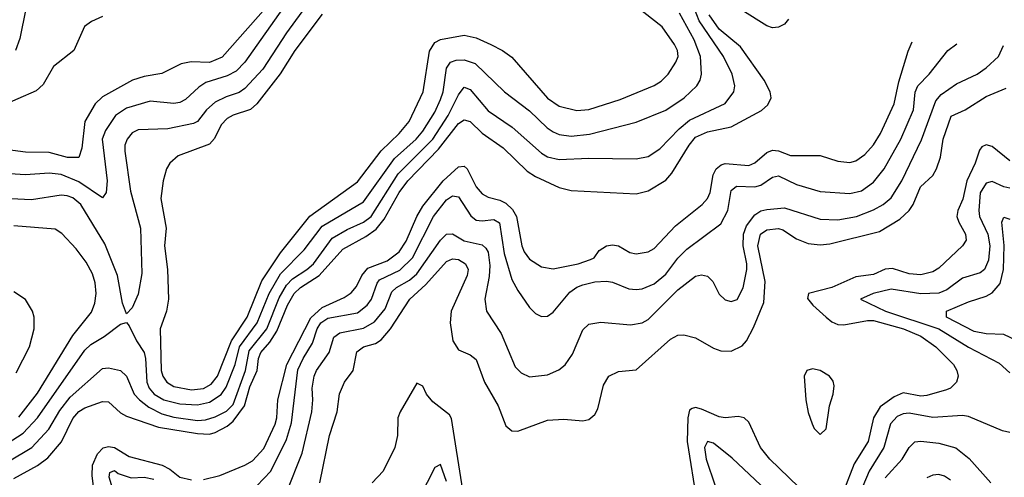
# Model space of a CAD drawing. Header units: inches. Extents: x 884549 to 1028252, y 526810 to 653624.
# Tile 659 of 1056: x 994010 to 997331, y 553529 to 555074. Entities that reach past the tile are written whole.
import ezdxf

# ---------------------------------------------------------------- set-up
doc = ezdxf.new("R2010")
doc.units = ezdxf.units.IN
doc.header["$MEASUREMENT"] = 0
doc.layers.add('A9595', color=7, linetype='Continuous')

msp = doc.modelspace()

# ---------------------------------------------------------------- linework, layer by layer
at = {"layer": 'A9595', "color": 5}
for points, elevation in [([(994010, 555397.8), (994050, 555405.1), (994110, 555398.9), (994210, 555377.3), (994233.4, 555370), (994308, 555330), (994288.7, 555311.3), (994250, 555305), (994190, 555287.4), (994130, 555283.5), (994090, 555269.5), (994075.8, 555250), (994057.3, 555182.7), (994030.5, 555110), (994010.3, 555010), (993995.6, 554970)], 2260), ([(994927, 555213), (994692.8, 554947.2), (994650, 554929.5), (994588.7, 554931.3), (994555.2, 554924.8), (994490, 554892.5), (994430, 554882), (994390.8, 554869.2), (994290, 554813.2), (994264.7, 554790), (994230.1, 554730), (994220.3, 554639.7), (994210, 554608.2), (994171.1, 554608.9), (994110, 554625.8), (994030, 554626.5), (993970, 554634.7)], 2320), ([(994910.7, 555130), (994770, 554930), (994740, 554900), (994710, 554884.5), (994638.2, 554861.8), (994614.2, 554845.8), (994570, 554804.9), (994550, 554794), (994530, 554790.4), (994450, 554799), (994370, 554775.1), (994333.6, 554750), (994299.9, 554700.1), (994288.8, 554670), (994305.2, 554530), (994302, 554490), (994290, 554472), (994210, 554526.1), (994150, 554550.8), (994110, 554556), (994030, 554550.3), (993870, 554560.1)], 2340), ([(994983.4, 555130), (994910.3, 555029.7), (994830, 554907.1), (994770, 554841.9), (994750, 554828.5), (994706.3, 554813.7), (994670, 554794.9), (994640.1, 554770), (994610, 554730.4), (994596.7, 554723.3), (994510, 554705.7), (994410, 554702), (994390, 554692.2), (994373.2, 554670), (994365, 554650), (994364.5, 554630), (994384.5, 554495.5), (994417.4, 554370), (994422.8, 554217.2), (994410, 554147.3), (994390, 554101.6), (994370, 554081.2), (994357.3, 554117.3), (994339.9, 554210), (994296.9, 554316.9), (994216.4, 554450), (994190, 554472.7), (994170, 554479.3), (994150, 554481.3), (994050, 554465.9), (993910, 554471.9)], 2360), ([(995030, 555092.9), (994938.4, 554970), (994888.4, 554891.6), (994810, 554789.3), (994789.2, 554770.8), (994730, 554751.5), (994710, 554739.9), (994690, 554718.8), (994667.8, 554672.2), (994650, 554653.4), (994545.2, 554614.8), (994516.9, 554590), (994505.3, 554570), (994494.5, 554530), (994486.2, 554470), (994503.9, 554370), (994499.2, 554310), (994508.3, 554230), (994511.7, 554130), (994505.4, 554090), (994483.9, 554030), (994487.6, 553890), (994492.6, 553870), (994506.3, 553850), (994530, 553835.7), (994590, 553824.6), (994630, 553828.3), (994656.5, 553843.5), (994677.2, 553870), (994724.4, 553990), (994777, 554070), (994827.4, 554192.6), (994890, 554287.3), (994989.1, 554410.9), (995150, 554526.8), (995229, 554631), (995290.3, 554690), (995324.5, 554730), (995371.6, 554830), (995392.7, 554967.3), (995410, 554996.4), (995430, 555006.6), (995510, 555021.6), (995550, 555012.8), (995599.2, 554990), (995638.6, 554970), (995670, 554947.3), (995790, 554808.6), (995830, 554782.1), (995890, 554767), (995930, 554771), (996035.6, 554804.4), (996150, 554851.9), (996173.8, 554866.2), (996197, 554890), (996223.2, 554930), (996231, 554950), (996229.2, 554970), (996219.4, 554990), (996177.7, 555050), (996090, 555118.2)], 2380), ([(994290, 555085), (994252.2, 555067.8), (994229.1, 555050.9), (994192.5, 554970), (994124.5, 554915.5), (994090, 554855.6), (994066.4, 554833.6), (993940.7, 554779.3)], 2280), ([(993948.9, 553631.1), (994022.5, 553677.5), (994070.3, 553729.7), (994230, 553957.7), (994250, 553977.6), (994295.5, 554004.5), (994350, 554046.3), (994370, 554051.3), (994380, 554040), (994403.8, 553990), (994429.7, 553950), (994434.8, 553930), (994439, 553850), (994447.2, 553830), (994464.4, 553810), (994496.8, 553790), (994550, 553777.2), (994610, 553773.9), (994650, 553782.6), (994690, 553808.6), (994706.2, 553833.8), (994736.7, 553910), (994752.1, 553970), (994810.8, 554050), (994851.2, 554150), (994890, 554216), (994970, 554296.5), (995030, 554377), (995170, 554459.5), (995274.8, 554605.2), (995347.5, 554670), (995370, 554697.2), (995410, 554761.7), (995430, 554803.9), (995438.8, 554830), (995450, 554910), (995463.8, 554930), (995482.7, 554937.3), (995510, 554938.7), (995546.4, 554926.4), (995645.1, 554830), (995730, 554766.5), (995789.3, 554709.3), (995810, 554695.1), (995830, 554686.4), (995870, 554680.8), (995932.6, 554687.4), (996090, 554727.6), (996190, 554768.6), (996251.2, 554810), (996294.1, 554850), (996305.8, 554870), (996310.4, 554890), (996306.7, 554950), (996285.4, 555005.4), (996235.3, 555095.3)], 2360), ([(993970, 553580.9), (994050.8, 553629.2), (994108.3, 553691.7), (994146, 553754), (994180.6, 553799.4), (994290, 553896.6), (994310, 553898.1), (994350.2, 553890), (994370, 553870.2), (994396.6, 553810), (994414, 553790), (994446.3, 553766.3), (994490, 553743.4), (994530, 553731.8), (994610, 553720.4), (994637.3, 553722.7), (994670, 553733), (994707.6, 553752.4), (994730, 553774.6), (994771.6, 553890), (994784.1, 553955.9), (994843.8, 554030), (994885.6, 554134.4), (994910, 554177.1), (994930, 554198.9), (994978.7, 554230), (995000.8, 554250), (995064.1, 554335.9), (995114.3, 554365.7), (995170, 554390.1), (995196, 554410), (995286.3, 554553.7), (995403.4, 554670), (995455.8, 554750), (995490, 554819.7), (995510, 554845.7), (995530, 554838), (995590, 554766.5), (995671.4, 554711.4), (995770, 554623.1), (995790.8, 554610.8), (995830, 554601.5), (995930, 554606.9), (996090, 554604.3), (996130, 554611.6), (996170, 554638.1), (996234.2, 554705.8), (996270, 554735), (996390, 554790.8), (996418.7, 554830), (996422, 554850), (996413.9, 554890), (996384.6, 554950), (996301.9, 555070), (996286.4, 555110)], 2340), ([(993990, 553525.5), (994070, 553568.5), (994104.9, 553595.1), (994151.1, 553648.9), (994190, 553727.5), (994210, 553750.8), (994230, 553763.5), (994290, 553785.2), (994310, 553783.8), (994350, 553746.9), (994370, 553735.7), (994478.4, 553698.4), (994610, 553676.9), (994650, 553675.2), (994670, 553679.8), (994710, 553702), (994730, 553718.6), (994768.7, 553770), (994786.1, 553833.9), (994811.8, 553890), (994815.7, 553930), (994823.7, 553950), (994854.4, 553985.6), (994877.3, 554022.7), (994913.5, 554110), (994936.4, 554150), (994957.4, 554170), (995020.5, 554210), (995100.3, 554299.7), (995178.1, 554341.9), (995213.1, 554366.9), (995239.8, 554400.2), (995290, 554490), (995319.2, 554530), (995422.7, 554637.3), (995490, 554723), (995510, 554736.3), (995530, 554730.6), (995570, 554690.5), (995640.9, 554640.9), (995722.5, 554562.5), (995750, 554544.9), (995830, 554507.7), (995870, 554497.3), (996090, 554485.8), (996130, 554495.8), (996190, 554532.5), (996210, 554555.9), (996268.4, 554650), (996290, 554676.9), (996330, 554695), (996410, 554712.5), (996512.4, 554767.6), (996534.1, 554785.9), (996545.4, 554810), (996542.1, 554830), (996521.8, 554870), (996441.8, 554981.8), (996370, 555042.4), (996335.9, 555090)], 2320), ([(996603.9, 555076.1), (996590, 555058.6), (996570, 555048.2), (996550, 555046.8), (996530, 555053), (996445.6, 555105.6)], 2280), ([(994630, 553522.1), (994685.3, 553534.7), (994770, 553569.7), (994795.2, 553584.8), (994833.6, 553626.4), (994871.8, 553708.2), (994877.4, 553730), (994881.4, 553790), (994910.9, 553910), (994992.3, 554067.7), (995030, 554102.7), (995104.2, 554135.8), (995128.2, 554151.8), (995146.8, 554173.2), (995164.6, 554210), (995185.1, 554234.9), (995250, 554260.1), (995289.8, 554290.2), (995313.4, 554326.6), (995350.2, 554410), (995370, 554444), (995439.1, 554530), (995490, 554577), (995510, 554578.8), (995520.1, 554570), (995549.4, 554510), (995570, 554486), (995590, 554474.6), (995630, 554464.5), (995650, 554454.1), (995672.7, 554432.7), (995686, 554410), (995703.8, 554310), (995711.8, 554290), (995730, 554265.5), (995770, 554239.8), (995810, 554233), (995894.3, 554250), (995935.5, 554264.5), (995948.2, 554270), (995965.3, 554294.7), (995990, 554310.8), (996010, 554313.6), (996030, 554310.2), (996068.2, 554288.2), (996090, 554283.4), (996129.7, 554290), (996150, 554301.8), (996221.8, 554378.2), (996311.9, 554450), (996329.9, 554470), (996339.2, 554490), (996349.5, 554550.5), (996358.9, 554570), (996376.5, 554583.5), (996390, 554588.5), (996470, 554581.6), (996490, 554590.1), (996530, 554625.8), (996550, 554633.7), (996570, 554630.7), (996610, 554615.1), (996710, 554615.9), (996770, 554596.4), (996810, 554591.9), (996830, 554597), (996861, 554619), (996890, 554651.6), (996913.8, 554690), (996959.7, 554790), (996975.6, 554864.4), (997007.4, 554967.4), (997020.4, 554999.2)], 2280), ([(994810, 553500.7), (994857.5, 553550), (994910, 553657.1), (994926.8, 553713.2), (994948.5, 553891.5), (994965.9, 553930), (994998.3, 553981.7), (995014.2, 554030), (995026.2, 554050), (995050, 554066.2), (995150, 554084.8), (995182.2, 554110), (995197.2, 554130), (995215.8, 554184.2), (995224.1, 554195.9), (995292.1, 554227.9), (995335.7, 554270), (995406.3, 554410), (995450, 554466.2), (995470, 554478.9), (995490, 554476.2), (995532.1, 554412.1), (995550, 554396.9), (995570, 554394.4), (995610, 554398.9), (995628.2, 554388.2), (995644.1, 554284.1), (995670, 554196.9), (995690, 554159.2), (995730, 554102.8), (995750, 554082.3), (995770, 554071.5), (995790, 554072.8), (995810, 554086.5), (995866.3, 554153.7), (995889.3, 554170.7), (995910, 554179.3), (995950, 554188.5), (995990, 554191.3), (996010, 554187.5), (996065.1, 554165.1), (996090, 554163.1), (996110, 554165.5), (996150, 554181.8), (996190, 554215.3), (996230, 554268.6), (996260.8, 554299.2), (996375.3, 554384.7), (996398.9, 554430), (996410, 554496.9), (996428.4, 554511.6), (996490.3, 554509.7), (996510, 554515.4), (996550, 554542.2), (996570, 554547), (996630, 554517.9), (996710, 554493.4), (996810, 554486.7), (996850, 554496.5), (996890, 554525.5), (996925.8, 554570), (996982.4, 554670), (997025.2, 554770), (997030.9, 554829.1), (997039.4, 554850), (997078.3, 554890), (997140.9, 554970), (997170.9, 554992.4)], 2260), ([(994910, 553478.2), (994963.6, 553610), (994995.3, 553750), (994999.1, 553790), (994996.4, 553830), (995003, 553870), (995011.8, 553890), (995054.6, 553950), (995070, 554002), (995090, 554016.6), (995170, 554032.6), (995206.5, 554053.5), (995242.5, 554097.5), (995265.1, 554154.9), (995281.2, 554170), (995325.6, 554194.4), (995350, 554215.6), (995430, 554329.1), (995450, 554350.1), (995470, 554351.4), (995510, 554326.8), (995570, 554314.1), (995582.6, 554302.6), (995590, 554289), (995595.8, 554244.2), (995593.6, 554206.4), (995579.6, 554130), (995584.3, 554090), (995634.4, 554014.4), (995682, 553902), (995701.5, 553881.5), (995730, 553868.6), (995790, 553874.8), (995828.3, 553891.7), (995850, 553908.3), (995875.4, 553944.6), (995910, 554026.3), (995930, 554046.2), (995970, 554052.6), (996070, 554043.6), (996110, 554050.1), (996130, 554061.7), (996230, 554162.2), (996290, 554208.3), (996310, 554212.8), (996330, 554207.7), (996347.7, 554190), (996370, 554147.1), (996390, 554128.4), (996410, 554122), (996430, 554129.1), (996450, 554168.8), (996463.4, 554230), (996463.4, 554250), (996450.2, 554310), (996452, 554350), (996462.3, 554377.7), (996490, 554415.1), (996510, 554428.2), (996530, 554433.2), (996590, 554438.4), (996710, 554400.9), (996770, 554398.1), (996832.6, 554410), (996890, 554432.2), (996922.3, 554450), (996950, 554472.4), (996986.1, 554530), (997052.3, 554667.7), (997100, 554800), (997118.7, 554821.3), (997170, 554857.3), (997239.3, 554890), (997270, 554910.8), (997311.2, 554950), (997328.7, 554986.2)], 2240), ([(995022.4, 553510), (995054.8, 553670), (995080.9, 553750), (995089.5, 553810.5), (995106.3, 553850), (995134.8, 553890), (995147.7, 553952.3), (995169.8, 553970), (995210, 553980.7), (995230, 553993.5), (995260.9, 554030), (995325.9, 554130), (995380.3, 554179.7), (995450, 554257.4), (995470, 554266.6), (995490, 554263.8), (995513.5, 554250), (995523.3, 554230), (995519.9, 554210), (995465.7, 554090), (995462.5, 554050), (995471.2, 553990), (995490, 553959.3), (995530, 553942.5), (995550, 553926.9), (995578.6, 553850), (995624.1, 553770), (995650, 553703), (995670, 553686), (995690, 553685.2), (995790, 553721.6), (995845.6, 553725.6), (995910, 553719.6), (995930, 553724.6), (995950, 553741.3), (995960.2, 553759.8), (995979.4, 553840.6), (995996.9, 553870), (996030, 553886.7), (996090, 553892), (996204.9, 553995.1), (996230, 554009.4), (996250, 554010.2), (996290, 553999.3), (996350, 553965.4), (996375.7, 553955.7), (996410, 553954.8), (996446.7, 553973.3), (996461.6, 553990), (996485.7, 554034.3), (996520.6, 554119.4), (996524.4, 554190), (996500.1, 554310), (996509.2, 554350), (996530, 554364.6), (996570, 554368.5), (996584.5, 554364.5), (996630, 554333.7), (996670, 554318.5), (996710, 554313.5), (996743.2, 554316.8), (996910, 554358.6), (996979.3, 554400.7), (997010.8, 554429.2), (997024.1, 554450), (997049.1, 554510), (997090, 554547.8), (997102.3, 554570), (997115.9, 554610), (997124.9, 554670), (997151.9, 554748.1), (997199.2, 554770), (997270, 554814.8), (997337.2, 554842.8)], 2220), ([(997350, 554596.9), (997290, 554645.2), (997270, 554651.8), (997255.9, 554644.1), (997247.1, 554632.9), (997233.4, 554590), (997204.9, 554530), (997191.6, 554468.4), (997174.2, 554430), (997171.6, 554410), (997177.7, 554390), (997200.5, 554350), (997202.4, 554330), (997189.8, 554310), (997110, 554235.4), (997090, 554222.3), (997050, 554212.5), (997010, 554216.1), (996954.3, 554234.3), (996930, 554231.1), (996890, 554213.5), (996830, 554205.3), (996750, 554169.7), (996671.2, 554150), (996667.9, 554132.1), (996685.7, 554110), (996730.8, 554070), (996750, 554053.8), (996770, 554044.8), (996790, 554043.4), (996870, 554058.3), (996890, 554057.8), (996991.3, 554030), (997050, 554005.8), (997099.9, 553970), (997160.2, 553910), (997171.4, 553890), (997175.3, 553870), (997169.8, 553850), (997149.9, 553830.1), (997136.2, 553823.8), (997070, 553804.7), (997050, 553802.8), (996990, 553814.2), (996959.5, 553800.5), (996912.6, 553767.4), (996889.9, 553730), (996872.6, 553650), (996825.3, 553574.7), (996790, 553484.5)], 2180), ([(997350, 554505.4), (997330, 554509.1), (997290, 554528), (997270, 554522.2), (997250.2, 554489.8), (997245.2, 554430), (997247.9, 554410), (997275.8, 554350), (997282.9, 554310), (997278.1, 554261.9), (997264.1, 554230), (997250, 554218.8), (997190, 554201.8), (997137.7, 554162.3), (997110, 554150.1), (997050, 554148), (996950, 554164), (996888.5, 554150), (996846.3, 554130), (996931, 554090), (997110.5, 554030.5), (997210, 553968.8), (997314.2, 553914.2), (997350, 553881.4)], 2160), ([(997370, 553991.6), (997330, 554011.3), (997270, 554013.3), (997230, 554021.7), (997136.2, 554070), (997136.9, 554090), (997210, 554121.2), (997270, 554140.1), (997290, 554152.2), (997316.9, 554183.1), (997329, 554231), (997331.4, 554311.4), (997323, 554390), (997330, 554407.2), (997350, 554400.2)], 2140), ([(994007.7, 553732.3), (994070, 553812.6), (994190, 554007.5), (994253, 554087), (994263.4, 554116.6), (994268.3, 554150), (994265.1, 554185.1), (994255.6, 554215.6), (994234.8, 554254.8), (994200.5, 554300.5), (994152.1, 554352.1), (994130, 554366.4), (993990, 554377.8)], 2380), ([(993998.1, 553881.9), (994042.8, 553970), (994059, 554030), (994058.7, 554070), (994053.7, 554090), (994029.4, 554129.4), (993990, 554155.4)], 2420), ([(995505.4, 553485.4), (995467.3, 553727.3), (995459.6, 553739.6), (995403.3, 553783.3), (995381.9, 553810), (995370, 553836.5), (995350, 553846.3), (995293.8, 553750), (995285.7, 553730), (995284.7, 553670), (995275.2, 553630), (995236.5, 553550), (995198.6, 553510)], 2180), ([(996670, 553464.8), (996541, 553590), (996508.6, 553630), (996470, 553715.5), (996453.8, 553730), (996433.9, 553733.9), (996390.1, 553730.1), (996370, 553733.6), (996310, 553758.9), (996290, 553764.8), (996278.5, 553761.5), (996270, 553755.5), (996264.3, 553730), (996261.9, 553650), (996294.7, 553445.3)], 2180), ([(997350, 553680.7), (997325.4, 553685.4), (997210, 553734.8), (997190, 553737.3), (997090, 553731), (997010, 553745.1), (996990, 553743.1), (996970, 553734.6), (996947.3, 553710), (996924.5, 553630), (996875.4, 553550), (996841.5, 553470)], 2160), ([(994262.3, 553470), (994254.6, 553534.6), (994255.8, 553570), (994272.3, 553607.7), (994291.7, 553628.3), (994310, 553633.1), (994330, 553630.1), (994379.8, 553599.8), (994490.4, 553570.4), (994516.9, 553556.9), (994550, 553529.6), (994590, 553520.5)], 2280), ([(996510, 553502.9), (996413.1, 553593.1), (996350, 553643.7), (996330, 553650.1), (996320.6, 553630), (996325.2, 553590), (996386.4, 553410)], 2160), ([(996930, 553527.2), (996987.2, 553590), (997010.3, 553629.7), (997030, 553648.7), (997050, 553650.6), (997110, 553643.7), (997168.2, 553628.2), (997212.4, 553592.4), (997285.7, 553510)], 2140), ([(995450, 553514.9), (995430, 553572), (995410, 553562.6), (995359.3, 553460.7)], 2160), ([(994330, 553470), (994311.7, 553530), (994314.4, 553545.6), (994330, 553551.5), (994341.9, 553541.9), (994386.7, 553526.7), (994430, 553529), (994462.3, 553522.3)], 2260), ([(997150, 553518.8), (997130, 553532.8), (997110, 553538.8), (997090, 553536.6), (997070, 553527.1)], 2120)]:
    msp.add_lwpolyline(points, dxfattribs=dict(at, elevation=elevation))
at = {"layer": 'A9595', "color": 5, "elevation": 2220}
msp.add_lwpolyline([(996684.7, 553895.3), (996665.7, 553890), (996655.8, 553870), (996662.1, 553790), (996670, 553748), (996683.2, 553710), (996690, 553694), (996710, 553673.4), (996730, 553693), (996741.5, 553770), (996754.6, 553810), (996757.5, 553837.5), (996754.1, 553854.1), (996742.2, 553870), (996710, 553889.8)], close=True, dxfattribs=at)

doc.saveas('drawing.dxf')
